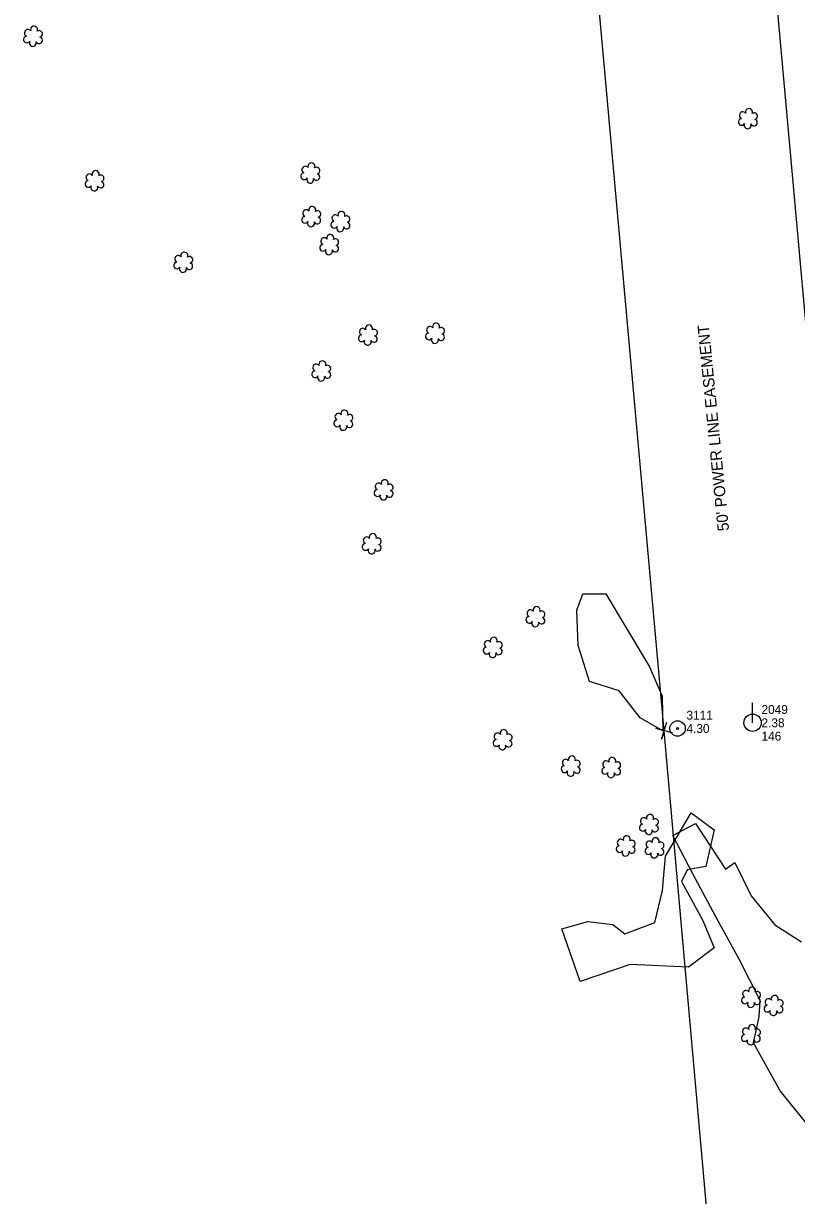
# Model space of a CAD drawing. Extents: x 3040896 to 3051146, y 687568 to 732976.
# Drawn here: x 3045432 to 3045649.7, y 714165.9 to 714495.9 of the extents above; entities that cross this region are included whole.
import ezdxf

# ---------------------------------------------------------------- set-up
doc = ezdxf.new("R2010")
doc.units = 0
for name, color, linetype in [('Exist Other Culture Anchor (Guy Wire) CELL', 7, 'Continuous'), ('Exist Other Culture Anchor (Guy Wire) Cogo Elevation', 7, 'Continuous'), ('Exist Other Culture Anchor (Guy Wire) Cogo Number', 7, 'Continuous'), ('Exist Other Culture Area Outline', 7, 'Continuous'), ('Exist Property Corner CELL', 7, 'Continuous'), ('Exist Right of Way Easement Line', 7, 'Continuous'), ('Exist Right of Way Easement Line Text', 7, 'Continuous'), ('Exist Utilities Power Pole CELL', 7, 'Continuous'), ('Exist Utilities Power Pole Cogo Comment', 7, 'Continuous'), ('Exist Utilities Power Pole Cogo Elevation', 7, 'Continuous'), ('Exist Utilities Power Pole Cogo Number', 7, 'Continuous'), ('Exist Vegetation Hedge Row', 7, 'Continuous'), ('Exist Vegetation Shrub CELL', 7, 'Continuous')]:
    doc.layers.add(name, color=color, linetype=linetype)

# ---------------------------------------------------------------- blocks, each defined once
blk = doc.blocks.new('EXIST UTILITIES POWER POLE')
at = {"layer": 'Exist Utilities Power Pole CELL'}
for q in [(0, 0.1125), (0, 0)]:
    blk.add_line((0, 0), q, dxfattribs=at)
blk.add_circle((0, 0), 0.049, dxfattribs=at)
blk = doc.blocks.new('EXIST OTHER CULTURE ANCHOR (GUY WIRE)')
at = {"layer": 'Exist Other Culture Anchor (Guy Wire) CELL'}
for radius in [0.0436, 0.0048]:
    blk.add_circle((0, 0), radius, dxfattribs=at)

msp = doc.modelspace()

# ---------------------------------------------------------------- linework, layer by layer
at = {"layer": 'Exist Other Culture Area Outline'}
for points in [[(3045652.36, 714186.41), (3045645.1, 714195.39), (3045637.58, 714208.85), (3045639.23, 714216.14), (3045639.49, 714220.81), (3045633.69, 714232.26), (3045626.92, 714244.54), (3045620.49, 714256.48), (3045614.9, 714267.25), (3045621.31, 714270.62)], [(3045621.31, 714270.62), (3045629.74, 714257.77), (3045632.34, 714259.66), (3045636.92, 714250.25), (3045643.65, 714242.06), (3045651.11, 714237.3)]]:
    msp.add_lwpolyline(points, dxfattribs=at)
at = {"layer": 'Exist Property Corner CELL'}
msp.add_line((3045612.46, 714296.76), (3045612.46, 714296.76), dxfattribs=at)
msp.add_lwpolyline([(3045614.86, 714296.04), (3045610.07, 714297.48), (3045612.46, 714296.76), (3045611.74, 714294.36), (3045613.18, 714299.15)], dxfattribs=at)
at = {"layer": 'Exist Right of Way Easement Line'}
for p, q in [((3045662.26, 714301.22), (3045635.41, 714599.61)), ((3045612.46, 714296.76), (3045585.62, 714595.03)), ((3045639.16, 713997.43), (3045612.46, 714296.76))]:
    msp.add_line(p, q, dxfattribs=at)
at = {"layer": 'Exist Vegetation Hedge Row'}
for points in [[(3045596.04, 714335.29), (3045608.31, 714314.75), (3045611.91, 714306.46), (3045612.09, 714296.75), (3045605.73, 714300.37), (3045599.76, 714308), (3045591.45, 714310.61), (3045588.28, 714320.76), (3045587.85, 714330.71), (3045589.55, 714335.3), (3045596.04, 714335.29)], [(3045620.07, 714273.67), (3045626.54, 714268.82), (3045624.22, 714258.55), (3045618.96, 714257.62), (3045617.31, 714254.33), (3045623.33, 714243.27), (3045626.5, 714235.65), (3045619.35, 714230.17), (3045602.84, 714230.96), (3045588.84, 714226.09), (3045583.67, 714241.01), (3045591.01, 714242.99), (3045598.04, 714242.15), (3045601.39, 714239.57), (3045609.84, 714242.72), (3045612, 714251.78), (3045612.8, 714261.42), (3045620.07, 714273.67)]]:
    msp.add_lwpolyline(points, dxfattribs=at)
at = {"layer": 'Exist Vegetation Shrub CELL'}
for p, q in [((3045434.8, 714492.12), (3045434.8, 714492.12)), ((3045636.11, 714468.94), (3045636.11, 714468.94)), ((3045512.9, 714453.63), (3045512.9, 714453.63)), ((3045452.13, 714451.45), (3045452.13, 714451.45)), ((3045513.15, 714441.36), (3045513.15, 714441.36)), ((3045521.37, 714439.94), (3045521.37, 714439.94)), ((3045518.21, 714433.47), (3045518.21, 714433.47)), ((3045477.12, 714428.49), (3045477.12, 714428.49)), ((3045529.11, 714407.99), (3045529.11, 714407.99)), ((3045548.02, 714408.49), (3045548.02, 714408.49)), ((3045515.99, 714397.88), (3045515.99, 714397.88)), ((3045522.21, 714384.01), (3045522.21, 714384.01)), ((3045533.54, 714364.4), (3045533.54, 714364.4)), ((3045530.2, 714349.22), (3045530.2, 714349.22)), ((3045576.29, 714328.69), (3045576.29, 714328.69)), ((3045564.26, 714320.03), (3045564.26, 714320.03)), ((3045567.04, 714294.03), (3045567.04, 714294.03)), ((3045586.24, 714286.63), (3045586.24, 714286.63)), ((3045597.62, 714286.18), (3045597.62, 714286.18)), ((3045608.25, 714270.17), (3045608.25, 714270.17)), ((3045601.71, 714264.12), (3045601.71, 714264.12)), ((3045609.81, 714263.59), (3045609.81, 714263.59)), ((3045637, 714221.5), (3045637, 714221.5)), ((3045643.34, 714219.2), (3045643.34, 714219.2)), ((3045636.95, 714210.95), (3045636.95, 714210.95))]:
    msp.add_line(p, q, dxfattribs=at)
for centre, radius, start, end in [((3045435.03, 714494.17), 0.99, 334.8391, 200.4717), ((3045433, 714491.42), 0.955, 95.1099, 327.9534), ((3045433.32, 714493.25), 0.968, 35.8908, 245.4216), ((3045436.44, 714491.2), 0.937, 204.9913, 73.4601), ((3045436.48, 714492.99), 0.929, 284.4567, 126.0861), ((3045434.68, 714490.44), 0.984, 151.2797, 21.387), ((3045634.31, 714468.23), 0.955, 95.1099, 327.9534), ((3045634.62, 714470.07), 0.968, 35.8908, 245.4216), ((3045636.34, 714470.98), 0.99, 334.8391, 200.4717), ((3045637.74, 714468.01), 0.937, 204.9913, 73.4601), ((3045637.78, 714469.81), 0.929, 284.4567, 126.0861), ((3045635.98, 714467.26), 0.984, 151.2797, 21.387), ((3045511.42, 714454.75), 0.968, 35.8908, 245.4216), ((3045513.13, 714455.67), 0.99, 334.8391, 200.4717), ((3045450.65, 714452.58), 0.968, 35.8908, 245.4216), ((3045452.36, 714453.49), 0.99, 334.8391, 200.4717), ((3045453.8, 714452.32), 0.929, 284.4567, 126.0861), ((3045511.1, 714452.92), 0.955, 95.1099, 327.9534), ((3045512.77, 714451.94), 0.984, 151.2797, 21.387), ((3045514.54, 714452.7), 0.937, 204.9913, 73.4601), ((3045514.58, 714454.5), 0.929, 284.4567, 126.0861), ((3045450.33, 714450.75), 0.955, 95.1099, 327.9534), ((3045452, 714449.77), 0.984, 151.2797, 21.387), ((3045453.77, 714450.52), 0.937, 204.9913, 73.4601), ((3045511.67, 714442.49), 0.968, 35.8908, 245.4216), ((3045513.38, 714443.4), 0.99, 334.8391, 200.4717), ((3045514.82, 714442.23), 0.929, 284.4567, 126.0861), ((3045521.6, 714441.98), 0.99, 334.8391, 200.4717), ((3045511.35, 714440.66), 0.955, 95.1099, 327.9534), ((3045513.02, 714439.68), 0.984, 151.2797, 21.387), ((3045514.79, 714440.44), 0.937, 204.9913, 73.4601), ((3045519.57, 714439.23), 0.955, 95.1099, 327.9534), ((3045519.89, 714441.07), 0.968, 35.8908, 245.4216), ((3045523.01, 714439.01), 0.937, 204.9913, 73.4601), ((3045523.04, 714440.81), 0.929, 284.4567, 126.0861), ((3045518.44, 714435.51), 0.99, 334.8391, 200.4717), ((3045521.24, 714438.26), 0.984, 151.2797, 21.387), ((3045516.41, 714432.77), 0.955, 95.1099, 327.9534), ((3045516.73, 714434.6), 0.968, 35.8908, 245.4216), ((3045519.84, 714432.54), 0.937, 204.9913, 73.4601), ((3045519.88, 714434.34), 0.929, 284.4567, 126.0861), ((3045475.64, 714429.62), 0.968, 35.8908, 245.4216), ((3045477.35, 714430.53), 0.99, 334.8391, 200.4717), ((3045478.79, 714429.36), 0.929, 284.4567, 126.0861), ((3045518.08, 714431.79), 0.984, 151.2797, 21.387), ((3045475.32, 714427.79), 0.955, 95.1099, 327.9534), ((3045476.99, 714426.81), 0.984, 151.2797, 21.387), ((3045478.76, 714427.56), 0.937, 204.9913, 73.4601), ((3045527.62, 714409.12), 0.968, 35.8908, 245.4216), ((3045529.34, 714410.03), 0.99, 334.8391, 200.4717), ((3045530.78, 714408.86), 0.929, 284.4567, 126.0861), ((3045546.54, 714409.61), 0.968, 35.8908, 245.4216), ((3045548.25, 714410.53), 0.99, 334.8391, 200.4717), ((3045549.69, 714409.36), 0.929, 284.4567, 126.0861), ((3045527.31, 714407.28), 0.955, 95.1099, 327.9534), ((3045528.98, 714406.31), 0.984, 151.2797, 21.387), ((3045530.74, 714407.06), 0.937, 204.9913, 73.4601), ((3045546.22, 714407.78), 0.955, 95.1099, 327.9534), ((3045547.89, 714406.8), 0.984, 151.2797, 21.387), ((3045549.66, 714407.56), 0.937, 204.9913, 73.4601), ((3045514.51, 714399.01), 0.968, 35.8908, 245.4216), ((3045516.22, 714399.92), 0.99, 334.8391, 200.4717), ((3045517.66, 714398.75), 0.929, 284.4567, 126.0861), ((3045514.19, 714397.17), 0.955, 95.1099, 327.9534), ((3045515.86, 714396.19), 0.984, 151.2797, 21.387), ((3045517.63, 714396.95), 0.937, 204.9913, 73.4601), ((3045522.44, 714386.05), 0.99, 334.8391, 200.4717), ((3045520.41, 714383.31), 0.955, 95.1099, 327.9534), ((3045520.73, 714385.14), 0.968, 35.8908, 245.4216), ((3045523.85, 714383.08), 0.937, 204.9913, 73.4601), ((3045523.89, 714384.88), 0.929, 284.4567, 126.0861), ((3045522.08, 714382.33), 0.984, 151.2797, 21.387), ((3045532.06, 714365.52), 0.968, 35.8908, 245.4216), ((3045533.77, 714366.44), 0.99, 334.8391, 200.4717), ((3045531.74, 714363.69), 0.955, 95.1099, 327.9534), ((3045533.41, 714362.71), 0.984, 151.2797, 21.387), ((3045535.18, 714363.47), 0.937, 204.9913, 73.4601), ((3045535.21, 714365.27), 0.929, 284.4567, 126.0861), ((3045528.71, 714350.35), 0.968, 35.8908, 245.4216), ((3045530.43, 714351.26), 0.99, 334.8391, 200.4717), ((3045531.87, 714350.09), 0.929, 284.4567, 126.0861), ((3045528.4, 714348.52), 0.955, 95.1099, 327.9534), ((3045530.07, 714347.54), 0.984, 151.2797, 21.387), ((3045531.83, 714348.29), 0.937, 204.9913, 73.4601), ((3045574.81, 714329.82), 0.968, 35.8908, 245.4216), ((3045576.52, 714330.73), 0.99, 334.8391, 200.4717), ((3045577.96, 714329.56), 0.929, 284.4567, 126.0861), ((3045574.49, 714327.99), 0.955, 95.1099, 327.9534), ((3045576.16, 714327.01), 0.984, 151.2797, 21.387), ((3045577.93, 714327.76), 0.937, 204.9913, 73.4601), ((3045562.46, 714319.33), 0.955, 95.1099, 327.9534), ((3045562.78, 714321.16), 0.968, 35.8908, 245.4216), ((3045564.49, 714322.07), 0.99, 334.8391, 200.4717), ((3045565.93, 714320.9), 0.929, 284.4567, 126.0861), ((3045564.13, 714318.35), 0.984, 151.2797, 21.387), ((3045565.9, 714319.1), 0.937, 204.9913, 73.4601), ((3045565.24, 714293.32), 0.955, 95.1099, 327.9534), ((3045565.56, 714295.15), 0.968, 35.8908, 245.4216), ((3045567.27, 714296.07), 0.99, 334.8391, 200.4717), ((3045568.68, 714293.1), 0.937, 204.9913, 73.4601), ((3045568.71, 714294.9), 0.929, 284.4567, 126.0861), ((3045566.91, 714292.34), 0.984, 151.2797, 21.387), ((3045584.75, 714287.75), 0.968, 35.8908, 245.4216), ((3045586.47, 714288.67), 0.99, 334.8391, 200.4717), ((3045587.91, 714287.5), 0.929, 284.4567, 126.0861), ((3045596.13, 714287.3), 0.968, 35.8908, 245.4216), ((3045597.85, 714288.22), 0.99, 334.8391, 200.4717), ((3045599.29, 714287.05), 0.929, 284.4567, 126.0861), ((3045584.44, 714285.92), 0.955, 95.1099, 327.9534), ((3045586.11, 714284.94), 0.984, 151.2797, 21.387), ((3045587.87, 714285.7), 0.937, 204.9913, 73.4601), ((3045595.82, 714285.47), 0.955, 95.1099, 327.9534), ((3045597.49, 714284.49), 0.984, 151.2797, 21.387), ((3045599.25, 714285.25), 0.937, 204.9913, 73.4601), ((3045606.76, 714271.3), 0.968, 35.8908, 245.4216), ((3045608.47, 714272.21), 0.99, 334.8391, 200.4717), ((3045609.92, 714271.04), 0.929, 284.4567, 126.0861), ((3045606.45, 714269.46), 0.955, 95.1099, 327.9534), ((3045608.12, 714268.49), 0.984, 151.2797, 21.387), ((3045609.88, 714269.24), 0.937, 204.9913, 73.4601), ((3045599.91, 714263.41), 0.955, 95.1099, 327.9534), ((3045600.22, 714265.24), 0.968, 35.8908, 245.4216), ((3045601.94, 714266.16), 0.99, 334.8391, 200.4717), ((3045603.34, 714263.19), 0.937, 204.9913, 73.4601), ((3045603.38, 714264.98), 0.929, 284.4567, 126.0861), ((3045608.33, 714264.72), 0.968, 35.8908, 245.4216), ((3045610.04, 714265.64), 0.99, 334.8391, 200.4717), ((3045611.49, 714264.46), 0.929, 284.4567, 126.0861), ((3045601.58, 714262.43), 0.984, 151.2797, 21.387), ((3045608.01, 714262.89), 0.955, 95.1099, 327.9534), ((3045609.69, 714261.91), 0.984, 151.2797, 21.387), ((3045611.45, 714262.67), 0.937, 204.9913, 73.4601), ((3045637.23, 714223.54), 0.99, 334.8391, 200.4717), ((3045635.2, 714220.8), 0.955, 95.1099, 327.9534), ((3045635.51, 714222.63), 0.968, 35.8908, 245.4216), ((3045638.63, 714220.58), 0.937, 204.9913, 73.4601), ((3045638.67, 714222.37), 0.929, 284.4567, 126.0861), ((3045641.85, 714220.33), 0.968, 35.8908, 245.4216), ((3045643.57, 714221.24), 0.99, 334.8391, 200.4717), ((3045636.87, 714219.82), 0.984, 151.2797, 21.387), ((3045641.54, 714218.5), 0.955, 95.1099, 327.9534), ((3045643.21, 714217.52), 0.984, 151.2797, 21.387), ((3045644.97, 714218.27), 0.937, 204.9913, 73.4601), ((3045645.01, 714220.07), 0.929, 284.4567, 126.0861), ((3045635.47, 714212.07), 0.968, 35.8908, 245.4216), ((3045637.18, 714212.99), 0.99, 334.8391, 200.4717), ((3045638.62, 714211.82), 0.929, 284.4567, 126.0861), ((3045635.15, 714210.24), 0.955, 95.1099, 327.9534), ((3045636.82, 714209.26), 0.984, 151.2797, 21.387), ((3045638.59, 714210.02), 0.937, 204.9913, 73.4601)]:
    msp.add_arc(centre, radius, start, end, dxfattribs=at)

# ---------------------------------------------------------------- block references
at = {"layer": 'Exist Other Culture Anchor (Guy Wire) CELL', "xscale": 50, "yscale": 50}
msp.add_blockref('EXIST OTHER CULTURE ANCHOR (GUY WIRE)', (3045616.23, 714297.38), dxfattribs=at)
at = {"layer": 'Exist Utilities Power Pole CELL', "xscale": 50, "yscale": 50}
msp.add_blockref('EXIST UTILITIES POWER POLE', (3045637.36, 714298.99), dxfattribs=at)

# ---------------------------------------------------------------- texts
at = {"layer": 'Exist Other Culture Anchor (Guy Wire) Cogo Elevation'}
msp.add_text('4.30', height=2.5, dxfattribs=at).set_placement((3045618.73, 714296.13))
at = {"layer": 'Exist Other Culture Anchor (Guy Wire) Cogo Number'}
msp.add_text('3111', height=2.5, dxfattribs=at).set_placement((3045618.73, 714299.88))
at = {"layer": 'Exist Right of Way Easement Line Text'}
msp.add_text("50' POWER LINE EASEMENT", height=3.2, rotation=95.6518, dxfattribs=at).set_placement((3045630.75, 714353.14))
at = {"layer": 'Exist Utilities Power Pole Cogo Comment'}
msp.add_text('146', height=2.5, dxfattribs=at).set_placement((3045639.86, 714293.99))
at = {"layer": 'Exist Utilities Power Pole Cogo Elevation'}
msp.add_text('2.38', height=2.5, dxfattribs=at).set_placement((3045639.86, 714297.74))
at = {"layer": 'Exist Utilities Power Pole Cogo Number'}
msp.add_text('2049', height=2.5, dxfattribs=at).set_placement((3045639.86, 714301.49))

doc.saveas('drawing.dxf')
